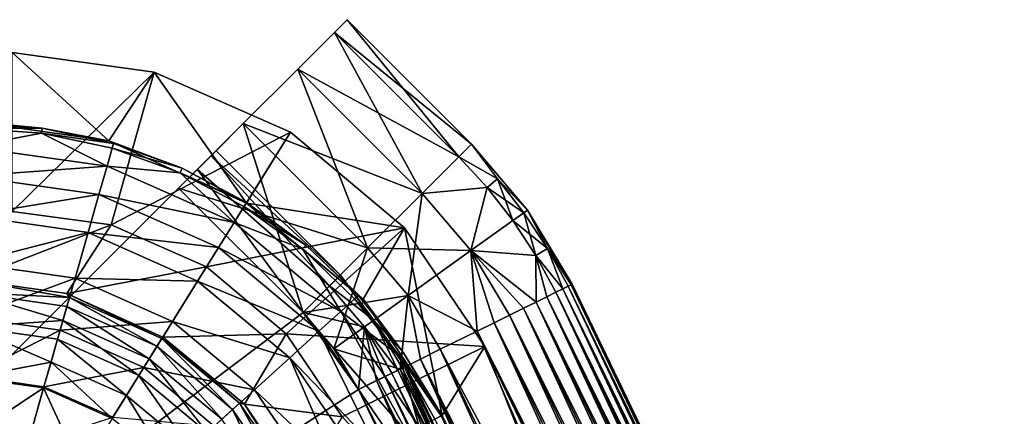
# Model space of a CAD drawing. Header units: metres. Extents: x -1 to 1402, y -1402 to 1.
# Tile 444 of 444: x 1291.53 to 1310.12, y -6.87 to 0.62. Entities that reach past the tile are written whole.
import ezdxf

# ---------------------------------------------------------------- set-up
doc = ezdxf.new("R2010")
doc.units = ezdxf.units.M

msp = doc.modelspace()

# ---------------------------------------------------------------- linework, layer by layer
at = {"layer": 'None'}
for points in [[(1299.82251, -1.969433, -617.222046), (1297.473511, 0.379543, -617.222046), (1297.71582, 0.621757, -615.5)], [(1297.71582, 0.621757, -84.5), (1297.473511, 0.379543, -82.777924), (1300.064697, -1.727219, -84.5)], [(1297.71582, 0.621757, -84.5), (1297.71582, 0.621757, -615.5), (1297.473511, 0.379543, -82.777924)], [(1297.71582, 0.621757, -615.5), (1297.473511, 0.379543, -617.222046), (1297.473511, 0.379543, -82.777924)], [(1300.064697, -1.727219, -615.5), (1299.82251, -1.969433, -617.222046), (1297.71582, 0.621757, -615.5)], [(1300.064697, -1.727219, -615.5), (1297.71582, 0.621757, -615.5), (1300.064697, -1.727219, -84.5)], [(1297.71582, 0.621757, -615.5), (1297.71582, 0.621757, -84.5), (1300.064697, -1.727219, -84.5)], [(1299.132813, -2.6592, -618.682007), (1296.783813, -0.310224, -618.682007), (1297.473511, 0.379543, -617.222046)], [(1297.473511, 0.379543, -82.777924), (1296.783813, -0.310224, -81.318016), (1299.82251, -1.969433, -82.777924)], [(1297.473511, 0.379543, -82.777924), (1297.473511, 0.379543, -617.222046), (1296.783813, -0.310224, -81.318016)], [(1297.473511, 0.379543, -617.222046), (1296.783813, -0.310224, -618.682007), (1296.783813, -0.310224, -81.318016)], [(1299.82251, -1.969433, -617.222046), (1299.132813, -2.6592, -618.682007), (1297.473511, 0.379543, -617.222046)], [(1297.473511, 0.379543, -82.777924), (1299.82251, -1.969433, -82.777924), (1300.064697, -1.727219, -84.5)], [(1298.100464, -3.691508, -619.657471), (1295.751465, -1.342532, -619.657471), (1296.783813, -0.310224, -618.682007)], [(1296.783813, -0.310224, -81.318016), (1295.751465, -1.342532, -80.342545), (1299.132813, -2.6592, -81.318016)], [(1296.783813, -0.310224, -81.318016), (1296.783813, -0.310224, -618.682007), (1295.751465, -1.342532, -80.342545)], [(1296.783813, -0.310224, -618.682007), (1295.751465, -1.342532, -619.657471), (1295.751465, -1.342532, -80.342545)], [(1299.132813, -2.6592, -618.682007), (1298.100464, -3.691508, -619.657471), (1296.783813, -0.310224, -618.682007)], [(1296.783813, -0.310224, -81.318016), (1299.132813, -2.6592, -81.318016), (1299.82251, -1.969433, -82.777924)], [(1296.882813, -4.9092, -620), (1294.533813, -2.560224, -620), (1295.751465, -1.342532, -619.657471)], [(1295.751465, -1.342532, -80.342545), (1294.533813, -2.560224, -80), (1298.100464, -3.691508, -80.342545)], [(1294.533813, -2.560224, -80), (1295.751465, -1.342532, -80.342545), (1295.146118, -1.947851, -84)], [(1295.751465, -1.342532, -619.657471), (1294.533813, -2.560224, -620), (1295.146118, -1.947851, -616)], [(1295.751465, -1.342532, -80.342545), (1295.240845, -1.853117, -84.5), (1295.146118, -1.947851, -84)], [(1295.240845, -1.853117, -615.5), (1295.751465, -1.342532, -619.657471), (1295.146118, -1.947851, -616)], [(1295.751465, -1.342532, -80.342545), (1295.751465, -1.342532, -619.657471), (1295.240845, -1.853117, -84.5)], [(1295.751465, -1.342532, -619.657471), (1295.240845, -1.853117, -615.5), (1295.240845, -1.853117, -84.5)], [(1298.100464, -3.691508, -619.657471), (1296.882813, -4.9092, -620), (1295.751465, -1.342532, -619.657471)], [(1295.751465, -1.342532, -80.342545), (1298.100464, -3.691508, -80.342545), (1299.132813, -2.6592, -81.318016)], [(1295.146118, -1.947851, -616), (1297.589844, -4.202093, -615.5), (1295.240845, -1.853117, -615.5)], [(1295.146118, -1.947851, -84), (1295.240845, -1.853117, -84.5), (1297.589844, -4.202093, -84.5)], [(1295.240845, -1.853117, -84.5), (1295.240845, -1.853117, -615.5), (1297.589844, -4.202093, -84.5)], [(1295.240845, -1.853117, -615.5), (1297.589844, -4.202093, -615.5), (1297.589844, -4.202093, -84.5)], [(1300.064697, -1.727219, -84.5), (1299.82251, -1.969433, -82.777924), (1300.553101, -2.385117, -83.623909)], [(1299.82251, -1.969433, -617.222046), (1300.064697, -1.727219, -615.5), (1300.553101, -2.385117, -616.376099)], [(1301.122681, -2.974278, -84.5), (1301.122681, -2.974278, -615.5), (1300.064697, -1.727219, -84.5)], [(1301.122681, -2.974278, -615.5), (1300.064697, -1.727219, -615.5), (1300.064697, -1.727219, -84.5)], [(1301.122681, -2.974278, -84.5), (1300.064697, -1.727219, -84.5), (1300.553101, -2.385117, -83.623909)], [(1300.553101, -2.385117, -616.376099), (1300.064697, -1.727219, -615.5), (1301.122681, -2.974278, -615.5)], [(1294.533813, -2.560224, -80), (1295.146118, -1.947851, -84), (1294.887329, -2.20667, -83.633972)], [(1295.146118, -1.947851, -616), (1294.533813, -2.560224, -620), (1294.887329, -2.20667, -616.366028)], [(1294.887329, -2.20667, -616.366028), (1297.382813, -4.4092, -616.207092), (1295.146118, -1.947851, -616)], [(1294.887329, -2.20667, -83.633972), (1295.146118, -1.947851, -84), (1297.382813, -4.4092, -83.792892)], [(1297.382813, -4.4092, -616.207092), (1297.589844, -4.202093, -615.5), (1295.146118, -1.947851, -616)], [(1295.146118, -1.947851, -84), (1297.589844, -4.202093, -84.5), (1297.382813, -4.4092, -83.792892)], [(1300.358032, -2.550612, -82.777924), (1299.82251, -1.969433, -82.777924), (1299.132813, -2.6592, -81.318016)], [(1300.358032, -2.550612, -617.222046), (1299.132813, -2.6592, -618.682007), (1299.82251, -1.969433, -617.222046)], [(1300.553101, -2.385117, -83.623909), (1299.82251, -1.969433, -82.777924), (1300.358032, -2.550612, -82.777924)], [(1300.358032, -2.550612, -617.222046), (1299.82251, -1.969433, -617.222046), (1300.553101, -2.385117, -616.376099)], [(1294.533813, -2.560224, -616.5), (1296.882813, -4.9092, -616.5), (1294.887329, -2.20667, -616.366028)], [(1294.533813, -2.560224, -83.5), (1294.887329, -2.20667, -83.633972), (1296.882813, -4.9092, -83.5)], [(1294.533813, -2.560224, -83.5), (1294.533813, -2.560224, -80), (1294.887329, -2.20667, -83.633972)], [(1294.533813, -2.560224, -620), (1294.533813, -2.560224, -616.5), (1294.887329, -2.20667, -616.366028)], [(1296.882813, -4.9092, -616.5), (1297.382813, -4.4092, -616.207092), (1294.887329, -2.20667, -616.366028)], [(1294.887329, -2.20667, -83.633972), (1297.382813, -4.4092, -83.792892), (1296.882813, -4.9092, -83.5)], [(1301.052246, -3.024787, -83.623909), (1300.553101, -2.385117, -83.623909), (1300.358032, -2.550612, -82.777924)], [(1300.844238, -3.173774, -617.222046), (1300.358032, -2.550612, -617.222046), (1300.553101, -2.385117, -616.376099)], [(1301.122681, -2.974278, -84.5), (1300.553101, -2.385117, -83.623909), (1301.052246, -3.024787, -83.623909)], [(1301.052246, -3.024787, -616.376099), (1300.844238, -3.173774, -617.222046), (1300.553101, -2.385117, -616.376099)], [(1301.122681, -2.974278, -615.5), (1301.052246, -3.024787, -616.376099), (1300.553101, -2.385117, -616.376099)], [(1277.780396, -19.313625, -83.5), (1294.533813, -2.560224, -83.5), (1296.882813, -4.9092, -83.5)], [(1296.882813, -4.9092, -80), (1294.533813, -2.560224, -80), (1277.780396, -19.313625, -80)], [(1294.533813, -2.560224, -620), (1296.882813, -4.9092, -620), (1277.780396, -19.313625, -620)], [(1296.882813, -4.9092, -616.5), (1294.533813, -2.560224, -616.5), (1277.780396, -19.313625, -616.5)], [(1277.780396, -19.313625, -83.5), (1277.780396, -19.313625, -80), (1294.533813, -2.560224, -83.5)], [(1277.780396, -19.313625, -80), (1294.533813, -2.560224, -80), (1294.533813, -2.560224, -83.5)], [(1277.780396, -19.313625, -620), (1277.780396, -19.313625, -616.5), (1294.533813, -2.560224, -620)], [(1277.780396, -19.313625, -616.5), (1294.533813, -2.560224, -616.5), (1294.533813, -2.560224, -620)], [(1294.533813, -2.560224, -80), (1296.882813, -4.9092, -80), (1298.100464, -3.691508, -80.342545)], [(1300.358032, -2.550612, -82.777924), (1299.132813, -2.6592, -81.318016), (1300.05127, -3.741894, -81.318016)], [(1300.05127, -3.741894, -618.682007), (1299.132813, -2.6592, -618.682007), (1300.358032, -2.550612, -617.222046)], [(1300.844238, -3.173774, -82.777924), (1300.358032, -2.550612, -82.777924), (1300.05127, -3.741894, -81.318016)], [(1300.844238, -3.173774, -617.222046), (1300.05127, -3.741894, -618.682007), (1300.358032, -2.550612, -617.222046)], [(1300.844238, -3.173774, -82.777924), (1301.052246, -3.024787, -83.623909), (1300.358032, -2.550612, -82.777924)], [(1299.132813, -2.6592, -81.318016), (1298.100464, -3.691508, -80.342545), (1300.05127, -3.741894, -81.318016)], [(1298.864502, -4.592144, -619.657471), (1298.100464, -3.691508, -619.657471), (1299.132813, -2.6592, -618.682007)], [(1300.05127, -3.741894, -618.682007), (1298.864502, -4.592144, -619.657471), (1299.132813, -2.6592, -618.682007)], [(1301.497314, -3.703132, -83.623909), (1301.122681, -2.974278, -84.5), (1301.052246, -3.024787, -83.623909)], [(1301.122681, -2.974278, -615.5), (1301.497314, -3.703132, -616.376099), (1301.052246, -3.024787, -616.376099)], [(1301.963257, -4.377094, -84.5), (1301.963257, -4.377094, -615.5), (1301.122681, -2.974278, -84.5)], [(1301.963257, -4.377094, -615.5), (1301.122681, -2.974278, -615.5), (1301.122681, -2.974278, -84.5)], [(1301.963257, -4.377094, -84.5), (1301.122681, -2.974278, -84.5), (1301.497314, -3.703132, -83.623909)], [(1301.963257, -4.377094, -615.5), (1301.94397, -4.386605, -615.939453), (1301.122681, -2.974278, -615.5)], [(1301.94397, -4.386605, -615.939453), (1301.497314, -3.703132, -616.376099), (1301.122681, -2.974278, -615.5)], [(1301.497314, -3.703132, -83.623909), (1301.052246, -3.024787, -83.623909), (1300.844238, -3.173774, -82.777924)], [(1301.052246, -3.024787, -616.376099), (1301.277954, -3.834615, -617.222046), (1300.844238, -3.173774, -617.222046)], [(1301.497314, -3.703132, -616.376099), (1301.277954, -3.834615, -617.222046), (1301.052246, -3.024787, -616.376099)], [(1301.277954, -3.834615, -82.777924), (1300.844238, -3.173774, -82.777924), (1300.05127, -3.741894, -81.318016)], [(1301.277954, -3.834615, -617.222046), (1300.05127, -3.741894, -618.682007), (1300.844238, -3.173774, -617.222046)], [(1301.277954, -3.834615, -82.777924), (1301.497314, -3.703132, -83.623909), (1300.844238, -3.173774, -82.777924)], [(1298.100464, -3.691508, -80.342545), (1296.882813, -4.9092, -80), (1298.864502, -4.592144, -80.342545)], [(1296.882813, -4.9092, -620), (1298.100464, -3.691508, -619.657471), (1297.4646, -5.595082, -620)], [(1298.100464, -3.691508, -619.657471), (1298.864502, -4.592144, -619.657471), (1297.4646, -5.595082, -620)], [(1300.05127, -3.741894, -81.318016), (1298.100464, -3.691508, -80.342545), (1298.864502, -4.592144, -80.342545)], [(1301.789673, -4.462651, -83.194557), (1301.497314, -3.703132, -83.623909), (1301.277954, -3.834615, -82.777924)], [(1301.497314, -3.703132, -616.376099), (1301.789673, -4.462651, -616.80542), (1301.277954, -3.834615, -617.222046)], [(1301.94397, -4.386605, -84.060532), (1301.963257, -4.377094, -84.5), (1301.497314, -3.703132, -83.623909)], [(1301.789673, -4.462651, -83.194557), (1301.885986, -4.415164, -83.623894), (1301.497314, -3.703132, -83.623909)], [(1301.885986, -4.415164, -83.623894), (1301.94397, -4.386605, -84.060532), (1301.497314, -3.703132, -83.623909)], [(1301.94397, -4.386605, -615.939453), (1301.885986, -4.415164, -616.376099), (1301.497314, -3.703132, -616.376099)], [(1301.885986, -4.415164, -616.376099), (1301.789673, -4.462651, -616.80542), (1301.497314, -3.703132, -616.376099)], [(1298.864502, -4.592144, -80.342545), (1300.169678, -5.26114, -80.758636), (1300.05127, -3.741894, -81.318016)], [(1300.169678, -5.26114, -619.241394), (1298.864502, -4.592144, -619.657471), (1300.05127, -3.741894, -618.682007)], [(1300.169678, -5.26114, -80.758636), (1300.487793, -5.104379, -81.021645), (1300.05127, -3.741894, -81.318016)], [(1300.05127, -3.741894, -81.318016), (1300.487793, -5.104379, -81.021645), (1300.781006, -4.959816, -81.318016)], [(1300.781006, -4.959816, -81.318016), (1301.046875, -4.828784, -81.644997), (1300.05127, -3.741894, -81.318016)], [(1301.046875, -4.828784, -81.644997), (1301.282837, -4.712501, -81.999565), (1300.05127, -3.741894, -81.318016)], [(1300.05127, -3.741894, -81.318016), (1301.282837, -4.712501, -81.999565), (1301.277954, -3.834615, -82.777924)], [(1301.282837, -4.712501, -618.000427), (1300.05127, -3.741894, -618.682007), (1301.277954, -3.834615, -617.222046)], [(1301.282837, -4.712501, -618.000427), (1301.046875, -4.828784, -618.35498), (1300.05127, -3.741894, -618.682007)], [(1301.046875, -4.828784, -618.35498), (1300.781006, -4.959816, -618.682007), (1300.05127, -3.741894, -618.682007)], [(1300.05127, -3.741894, -618.682007), (1300.781006, -4.959816, -618.682007), (1300.487793, -5.104379, -618.978333)], [(1300.487793, -5.104379, -618.978333), (1300.169678, -5.26114, -619.241394), (1300.05127, -3.741894, -618.682007)], [(1301.282837, -4.712501, -81.999565), (1301.48645, -4.612091, -82.378395), (1301.277954, -3.834615, -82.777924)], [(1301.277954, -3.834615, -82.777924), (1301.48645, -4.612091, -82.378395), (1301.656006, -4.528521, -82.778023)], [(1301.656006, -4.528521, -82.778023), (1301.789673, -4.462651, -83.194557), (1301.277954, -3.834615, -82.777924)], [(1301.789673, -4.462651, -616.80542), (1301.656006, -4.528521, -617.221985), (1301.277954, -3.834615, -617.222046)], [(1301.277954, -3.834615, -617.222046), (1301.656006, -4.528521, -617.221985), (1301.48645, -4.612091, -617.621582)], [(1301.48645, -4.612091, -617.621582), (1301.282837, -4.712501, -618.000427), (1301.277954, -3.834615, -617.222046)], [(1297.382813, -4.4092, -83.792892), (1297.589844, -4.202093, -84.5), (1298.215698, -5.057014, -84.117317)], [(1298.215698, -5.057014, -615.88269), (1297.589844, -4.202093, -615.5), (1297.382813, -4.4092, -616.207092)], [(1297.589844, -4.202093, -84.5), (1297.589844, -4.202093, -615.5), (1298.823853, -5.924512, -84.5)], [(1297.589844, -4.202093, -615.5), (1298.823853, -5.924512, -615.5), (1298.823853, -5.924512, -84.5)], [(1297.589844, -4.202093, -84.5), (1298.823853, -5.924512, -84.5), (1298.215698, -5.057014, -84.117317)], [(1298.823853, -5.924512, -615.5), (1297.589844, -4.202093, -615.5), (1298.215698, -5.057014, -615.88269)], [(1298.039429, -5.183262, -83.792892), (1296.882813, -4.9092, -83.5), (1297.382813, -4.4092, -83.792892)], [(1297.382813, -4.4092, -616.207092), (1296.882813, -4.9092, -616.5), (1298.039429, -5.183262, -616.207092)], [(1298.215698, -5.057014, -84.117317), (1298.039429, -5.183262, -83.792892), (1297.382813, -4.4092, -83.792892)], [(1298.215698, -5.057014, -615.88269), (1297.382813, -4.4092, -616.207092), (1298.039429, -5.183262, -616.207092)], [(1310.018188, -21.327965, -83.623909), (1301.885986, -4.415164, -83.623894), (1301.789673, -4.462651, -83.194557)], [(1301.789673, -4.462651, -616.80542), (1301.885986, -4.415164, -616.376099), (1309.921143, -21.37348, -616.805359)], [(1301.94397, -4.386605, -84.060532), (1301.885986, -4.415164, -83.623894), (1310.077026, -21.3004, -84.060677)], [(1301.885986, -4.415164, -616.376099), (1301.94397, -4.386605, -615.939453), (1310.018188, -21.327965, -616.376099)], [(1310.077026, -21.3004, -84.060677), (1301.885986, -4.415164, -83.623894), (1310.018188, -21.327965, -83.623909)], [(1301.885986, -4.415164, -616.376099), (1310.018188, -21.327965, -616.376099), (1309.921143, -21.37348, -616.805359)], [(1301.963257, -4.377094, -84.5), (1301.94397, -4.386605, -84.060532), (1310.121826, -21.342564, -84.5)], [(1301.94397, -4.386605, -615.939453), (1301.963257, -4.377094, -615.5), (1310.077026, -21.3004, -615.939331)], [(1301.94397, -4.386605, -84.060532), (1310.077026, -21.3004, -84.060677), (1310.121826, -21.342564, -84.5)], [(1301.94397, -4.386605, -615.939453), (1310.077026, -21.3004, -615.939331), (1310.018188, -21.327965, -616.376099)], [(1310.121826, -21.342564, -615.5), (1301.963257, -4.377094, -615.5), (1310.121826, -21.342564, -84.5)], [(1310.121826, -21.342564, -84.5), (1301.963257, -4.377094, -615.5), (1301.963257, -4.377094, -84.5)], [(1301.963257, -4.377094, -615.5), (1310.121826, -21.342564, -615.5), (1310.077026, -21.3004, -615.939331)], [(1298.864502, -4.592144, -80.342545), (1296.882813, -4.9092, -80), (1297.4646, -5.595082, -80)], [(1298.712769, -5.979287, -80.086105), (1298.864502, -4.592144, -80.342545), (1297.4646, -5.595082, -80)], [(1297.4646, -5.595082, -620), (1298.864502, -4.592144, -619.657471), (1298.712769, -5.979287, -619.913879)], [(1298.712769, -5.979287, -80.086105), (1299.0979, -5.789469, -80.193512), (1298.864502, -4.592144, -80.342545)], [(1298.864502, -4.592144, -619.657471), (1299.0979, -5.789469, -619.806458), (1298.712769, -5.979287, -619.913879)], [(1299.0979, -5.789469, -80.193512), (1299.471436, -5.605312, -80.342499), (1298.864502, -4.592144, -80.342545)], [(1298.864502, -4.592144, -80.342545), (1299.471436, -5.605312, -80.342499), (1300.169678, -5.26114, -80.758636)], [(1300.169678, -5.26114, -619.241394), (1299.471436, -5.605312, -619.657471), (1298.864502, -4.592144, -619.657471)], [(1299.471436, -5.605312, -619.657471), (1299.0979, -5.789469, -619.806458), (1298.864502, -4.592144, -619.657471)], [(1309.615479, -21.516865, -82.378365), (1301.48645, -4.612091, -82.378395), (1301.282837, -4.712501, -81.999565)], [(1301.282837, -4.712501, -618.000427), (1301.48645, -4.612091, -617.621582), (1309.40979, -21.61335, -618.000366)], [(1309.786621, -21.436602, -82.777924), (1301.656006, -4.528521, -82.778023), (1301.48645, -4.612091, -82.378395)], [(1309.615479, -21.516865, -617.621643), (1301.48645, -4.612091, -617.621582), (1301.656006, -4.528521, -617.221985)], [(1309.786621, -21.436602, -82.777924), (1301.48645, -4.612091, -82.378395), (1309.615479, -21.516865, -82.378365)], [(1301.48645, -4.612091, -617.621582), (1309.615479, -21.516865, -617.621643), (1309.40979, -21.61335, -618.000366)], [(1309.921143, -21.37348, -83.194672), (1301.789673, -4.462651, -83.194557), (1301.656006, -4.528521, -82.778023)], [(1309.786621, -21.436602, -617.222046), (1301.656006, -4.528521, -617.221985), (1301.789673, -4.462651, -616.80542)], [(1309.921143, -21.37348, -83.194672), (1301.656006, -4.528521, -82.778023), (1309.786621, -21.436602, -82.777924)], [(1309.786621, -21.436602, -617.222046), (1309.615479, -21.516865, -617.621643), (1301.656006, -4.528521, -617.221985)], [(1310.018188, -21.327965, -83.623909), (1301.789673, -4.462651, -83.194557), (1309.921143, -21.37348, -83.194672)], [(1309.921143, -21.37348, -616.805359), (1309.786621, -21.436602, -617.222046), (1301.789673, -4.462651, -616.80542)], [(1309.171753, -21.725023, -81.645058), (1301.046875, -4.828784, -81.644997), (1300.781006, -4.959816, -81.318016)], [(1300.781006, -4.959816, -618.682007), (1301.046875, -4.828784, -618.35498), (1308.903442, -21.850851, -618.682007)], [(1309.40979, -21.61335, -81.999626), (1301.282837, -4.712501, -81.999565), (1301.046875, -4.828784, -81.644997)], [(1301.046875, -4.828784, -618.35498), (1301.282837, -4.712501, -618.000427), (1309.171753, -21.725023, -618.354919)], [(1309.40979, -21.61335, -81.999626), (1301.046875, -4.828784, -81.644997), (1309.171753, -21.725023, -81.645058)], [(1301.046875, -4.828784, -618.35498), (1309.171753, -21.725023, -618.354919), (1308.903442, -21.850851, -618.682007)], [(1309.615479, -21.516865, -82.378365), (1301.282837, -4.712501, -81.999565), (1309.40979, -21.61335, -81.999626)], [(1301.282837, -4.712501, -618.000427), (1309.40979, -21.61335, -618.000366), (1309.171753, -21.725023, -618.354919)], [(1277.780396, -19.313625, -83.5), (1296.882813, -4.9092, -83.5), (1297.92688, -6.366631, -83.5)], [(1296.882813, -4.9092, -80), (1277.780396, -19.313625, -80), (1297.92688, -6.366631, -80)], [(1296.882813, -4.9092, -620), (1297.92688, -6.366631, -620), (1277.780396, -19.313625, -620)], [(1297.92688, -6.366631, -616.5), (1296.882813, -4.9092, -616.5), (1277.780396, -19.313625, -616.5)], [(1297.92688, -6.366631, -83.5), (1296.882813, -4.9092, -83.5), (1298.039429, -5.183262, -83.792892)], [(1298.039429, -5.183262, -616.207092), (1296.882813, -4.9092, -616.5), (1297.92688, -6.366631, -616.5)], [(1297.4646, -5.595082, -80), (1296.882813, -4.9092, -80), (1297.92688, -6.366631, -80)], [(1296.882813, -4.9092, -620), (1297.4646, -5.595082, -620), (1297.92688, -6.366631, -620)], [(1308.903442, -21.850851, -81.318016), (1300.781006, -4.959816, -81.318016), (1300.487793, -5.104379, -81.021645)], [(1300.487793, -5.104379, -618.978333), (1300.781006, -4.959816, -618.682007), (1308.607422, -21.989733, -618.978271)], [(1309.171753, -21.725023, -81.645058), (1300.781006, -4.959816, -81.318016), (1308.903442, -21.850851, -81.318016)], [(1300.781006, -4.959816, -618.682007), (1308.903442, -21.850851, -618.682007), (1308.607422, -21.989733, -618.978271)], [(1298.270142, -6.197439, -83.576118), (1297.92688, -6.366631, -83.5), (1298.039429, -5.183262, -83.792892)], [(1297.92688, -6.366631, -616.5), (1298.270142, -6.197439, -616.423889), (1298.039429, -5.183262, -616.207092)], [(1298.672729, -5.999022, -83.944427), (1298.039429, -5.183262, -83.792892), (1298.215698, -5.057014, -84.117317)], [(1298.672729, -5.999022, -616.055542), (1298.215698, -5.057014, -615.88269), (1298.039429, -5.183262, -616.207092)], [(1298.672729, -5.999022, -83.944427), (1298.561157, -6.054006, -83.792892), (1298.039429, -5.183262, -83.792892)], [(1298.561157, -6.054006, -83.792892), (1298.425293, -6.121003, -83.668533), (1298.039429, -5.183262, -83.792892)], [(1298.039429, -5.183262, -83.792892), (1298.425293, -6.121003, -83.668533), (1298.270142, -6.197439, -83.576118)], [(1298.270142, -6.197439, -616.423889), (1298.425293, -6.121003, -616.331482), (1298.039429, -5.183262, -616.207092)], [(1298.039429, -5.183262, -616.207092), (1298.425293, -6.121003, -616.331482), (1298.561157, -6.054006, -616.207092)], [(1298.561157, -6.054006, -616.207092), (1298.672729, -5.999022, -616.055542), (1298.039429, -5.183262, -616.207092)], [(1298.823853, -5.924512, -84.5), (1298.806641, -5.933007, -84.304909), (1298.215698, -5.057014, -84.117317)], [(1298.215698, -5.057014, -84.117317), (1298.806641, -5.933007, -84.304909), (1298.755615, -5.958166, -84.117317)], [(1298.755615, -5.958166, -84.117317), (1298.672729, -5.999022, -83.944427), (1298.215698, -5.057014, -84.117317)], [(1298.806641, -5.933007, -615.695068), (1298.823853, -5.924512, -615.5), (1298.215698, -5.057014, -615.88269)], [(1298.672729, -5.999022, -616.055542), (1298.755615, -5.958166, -615.88269), (1298.215698, -5.057014, -615.88269)], [(1298.755615, -5.958166, -615.88269), (1298.806641, -5.933007, -615.695068), (1298.215698, -5.057014, -615.88269)], [(1308.607422, -21.989733, -81.021721), (1300.487793, -5.104379, -81.021645), (1300.169678, -5.26114, -80.758636)], [(1300.169678, -5.26114, -619.241394), (1300.487793, -5.104379, -618.978333), (1308.286377, -22.140305, -619.241272)], [(1308.903442, -21.850851, -81.318016), (1300.487793, -5.104379, -81.021645), (1308.607422, -21.989733, -81.021721)], [(1300.487793, -5.104379, -618.978333), (1308.607422, -21.989733, -618.978271), (1308.286377, -22.140305, -619.241272)], [(1308.286377, -22.140305, -80.758751), (1300.169678, -5.26114, -80.758636), (1299.471436, -5.605312, -80.342499)], [(1307.581787, -22.470821, -619.657471), (1299.471436, -5.605312, -619.657471), (1300.169678, -5.26114, -619.241394)], [(1308.607422, -21.989733, -81.021721), (1300.169678, -5.26114, -80.758636), (1308.286377, -22.140305, -80.758751)], [(1307.581787, -22.470821, -619.657471), (1300.169678, -5.26114, -619.241394), (1308.286377, -22.140305, -619.241272)], [(1297.92688, -6.366631, -80), (1298.712769, -5.979287, -80.086105), (1297.4646, -5.595082, -80)], [(1297.92688, -6.366631, -620), (1297.4646, -5.595082, -620), (1298.712769, -5.979287, -619.913879)], [(1307.581787, -22.470821, -80.342545), (1299.471436, -5.605312, -80.342499), (1299.0979, -5.789469, -80.193512)], [(1307.204468, -22.647799, -619.806091), (1299.0979, -5.789469, -619.806458), (1299.471436, -5.605312, -619.657471)], [(1308.286377, -22.140305, -80.758751), (1299.471436, -5.605312, -80.342499), (1307.581787, -22.470821, -80.342545)], [(1307.204468, -22.647799, -619.806091), (1299.471436, -5.605312, -619.657471), (1307.581787, -22.470821, -619.657471)], [(1307.204468, -22.647799, -80.193909), (1299.0979, -5.789469, -80.193512), (1298.712769, -5.979287, -80.086105)], [(1298.712769, -5.979287, -619.913879), (1299.0979, -5.789469, -619.806458), (1306.815796, -22.83008, -619.913269)], [(1298.755615, -5.958166, -84.117317), (1298.806641, -5.933007, -84.304909), (1306.859131, -22.809786, -84.117317)], [(1306.910522, -22.785645, -615.694702), (1298.806641, -5.933007, -615.695068), (1298.755615, -5.958166, -615.88269)], [(1298.806641, -5.933007, -84.304909), (1298.823853, -5.924512, -84.5), (1306.910522, -22.785645, -84.305313)], [(1306.953003, -22.828703, -615.5), (1298.823853, -5.924512, -615.5), (1298.806641, -5.933007, -615.695068)], [(1306.859131, -22.809786, -84.117317), (1298.806641, -5.933007, -84.304909), (1306.910522, -22.785645, -84.305313)], [(1306.953003, -22.828703, -615.5), (1298.806641, -5.933007, -615.695068), (1306.910522, -22.785645, -615.694702)], [(1306.910522, -22.785645, -84.305313), (1298.823853, -5.924512, -84.5), (1306.953003, -22.828703, -84.5)], [(1306.953003, -22.828703, -84.5), (1298.823853, -5.924512, -615.5), (1306.953003, -22.828703, -615.5)], [(1306.953003, -22.828703, -84.5), (1298.823853, -5.924512, -84.5), (1298.823853, -5.924512, -615.5)], [(1307.581787, -22.470821, -80.342545), (1299.0979, -5.789469, -80.193512), (1307.204468, -22.647799, -80.193909)], [(1306.815796, -22.83008, -619.913269), (1299.0979, -5.789469, -619.806458), (1307.204468, -22.647799, -619.806091)], [(1298.712769, -5.979287, -80.086105), (1297.92688, -6.366631, -80), (1302.232422, -15.215048, -80)], [(1302.232422, -15.215048, -620), (1297.92688, -6.366631, -620), (1298.712769, -5.979287, -619.913879)], [(1306.369141, -23.039614, -83.576118), (1298.270142, -6.197439, -83.576118), (1298.425293, -6.121003, -83.668533)], [(1298.425293, -6.121003, -616.331482), (1298.270142, -6.197439, -616.423889), (1306.525635, -22.966166, -616.33136)], [(1306.525635, -22.966166, -83.66861), (1298.425293, -6.121003, -83.668533), (1298.561157, -6.054006, -83.792892)], [(1306.662842, -22.901842, -616.207092), (1298.561157, -6.054006, -616.207092), (1298.425293, -6.121003, -616.331482)], [(1306.369141, -23.039614, -83.576118), (1298.425293, -6.121003, -83.668533), (1306.525635, -22.966166, -83.66861)], [(1306.525635, -22.966166, -616.33136), (1306.662842, -22.901842, -616.207092), (1298.425293, -6.121003, -616.331482)], [(1306.662842, -22.901842, -83.792892), (1298.561157, -6.054006, -83.792892), (1298.672729, -5.999022, -83.944427)], [(1306.775391, -22.849064, -616.055664), (1298.672729, -5.999022, -616.055542), (1298.561157, -6.054006, -616.207092)], [(1306.525635, -22.966166, -83.66861), (1298.561157, -6.054006, -83.792892), (1306.662842, -22.901842, -83.792892)], [(1306.662842, -22.901842, -616.207092), (1306.775391, -22.849064, -616.055664), (1298.561157, -6.054006, -616.207092)], [(1298.672729, -5.999022, -83.944427), (1298.755615, -5.958166, -84.117317), (1306.775391, -22.849064, -83.944359)], [(1298.755615, -5.958166, -615.88269), (1298.672729, -5.999022, -616.055542), (1306.859131, -22.809786, -615.88269)], [(1306.662842, -22.901842, -83.792892), (1298.672729, -5.999022, -83.944427), (1306.775391, -22.849064, -83.944359)], [(1306.859131, -22.809786, -615.88269), (1298.672729, -5.999022, -616.055542), (1306.775391, -22.849064, -616.055664)], [(1307.204468, -22.647799, -80.193909), (1298.712769, -5.979287, -80.086105), (1306.815796, -22.83008, -80.086723)], [(1306.815796, -22.83008, -80.086723), (1298.712769, -5.979287, -80.086105), (1302.232422, -15.215048, -80)], [(1306.815796, -22.83008, -619.913269), (1302.232422, -15.215048, -620), (1298.712769, -5.979287, -619.913879)], [(1306.775391, -22.849064, -83.944359), (1298.755615, -5.958166, -84.117317), (1306.859131, -22.809786, -84.117317)], [(1306.910522, -22.785645, -615.694702), (1298.755615, -5.958166, -615.88269), (1306.859131, -22.809786, -615.88269)], [(1297.92688, -6.366631, -83.5), (1298.270142, -6.197439, -83.576118), (1306.369141, -23.039614, -83.576118)], [(1297.92688, -6.366631, -616.5), (1302.232422, -15.215048, -616.5), (1298.270142, -6.197439, -616.423889)], [(1298.270142, -6.197439, -616.423889), (1306.369141, -23.039614, -616.423889), (1306.525635, -22.966166, -616.33136)], [(1302.232422, -15.215048, -616.5), (1306.369141, -23.039614, -616.423889), (1298.270142, -6.197439, -616.423889)], [(1309.486938, -30.668419, -83.5), (1277.780396, -19.313625, -83.5), (1297.92688, -6.366631, -83.5)], [(1277.780396, -19.313625, -80), (1302.232422, -15.215048, -80), (1297.92688, -6.366631, -80)], [(1277.780396, -19.313625, -620), (1297.92688, -6.366631, -620), (1302.232422, -15.215048, -620)], [(1277.780396, -19.313625, -616.5), (1302.232422, -15.215048, -616.5), (1297.92688, -6.366631, -616.5)], [(1309.486938, -30.668419, -83.5), (1297.92688, -6.366631, -83.5), (1306.369141, -23.039614, -83.576118)]]:
    msp.add_3dface(points, dxfattribs=at)
at = {"layer": 'None0'}
for points in [[(1290.58252, -1.294015, -5.865956), (1293.21228, -1.664633, -5.852549), (1291.388062, 0, -80)], [(1293.21228, -1.664633, -5.852549), (1294.068604, -0.367841, -80), (1291.388062, 0, -80)], [(1291.388062, -2.999513, -80.052353), (1291.388062, 0, -80), (1294.068604, -0.367841, -80)], [(1293.260498, -3.256342, -80.059189), (1291.388062, -2.999513, -80.052353), (1294.068604, -0.367841, -80)], [(1293.21228, -1.664633, -5.852549), (1295.812866, -2.844665, -5.847825), (1294.068604, -0.367841, -80)], [(1293.260498, -3.256342, -80.059189), (1294.068604, -0.367841, -80), (1296.643921, -1.501548, -80)], [(1295.812866, -2.844665, -5.847825), (1296.643921, -1.501548, -80), (1294.068604, -0.367841, -80)], [(1293.21228, -1.664633, -5.852549), (1290.58252, -1.294015, -5.865956), (1291.955444, -1.42888, -5.282678)], [(1290.58252, -1.294015, -5.865956), (1290.58313, -1.331961, -5.287838), (1291.955444, -1.42888, -5.282678)], [(1291.955444, -1.42888, -5.282678), (1290.58313, -1.331961, -5.287838), (1290.58313, -1.426031, -4.71613)], [(1291.942383, -1.522773, -4.711677), (1291.955444, -1.42888, -5.282678), (1290.58313, -1.426031, -4.71613)], [(1290.58313, -1.426031, -4.71613), (1290.58313, -1.777693, -3.61342), (1291.942383, -1.522773, -4.711677)], [(1293.304199, -1.71473, -5.277255), (1291.955444, -1.42888, -5.282678), (1291.942383, -1.522773, -4.711677)], [(1293.21228, -1.664633, -5.852549), (1291.955444, -1.42888, -5.282678), (1293.304199, -1.71473, -5.277255)], [(1290.58313, -1.777693, -3.61342), (1293.181152, -2.145649, -3.603996), (1291.942383, -1.522773, -4.711677)], [(1293.278076, -1.80632, -4.706699), (1293.304199, -1.71473, -5.277255), (1291.942383, -1.522773, -4.711677)], [(1291.942383, -1.522773, -4.711677), (1293.181152, -2.145649, -3.603996), (1293.278076, -1.80632, -4.706699)], [(1295.812866, -2.844665, -5.847825), (1293.21228, -1.664633, -5.852549), (1294.599365, -2.184835, -5.273966)], [(1294.599365, -2.184835, -5.273966), (1293.21228, -1.664633, -5.852549), (1293.304199, -1.71473, -5.277255)], [(1295.059448, -4.048196, -80.061653), (1293.260498, -3.256342, -80.059189), (1296.643921, -1.501548, -80)], [(1295.059448, -4.048196, -80.061653), (1296.643921, -1.501548, -80), (1298.798828, -3.311, -80)], [(1296.643921, -1.501548, -80), (1295.812866, -2.844665, -5.847825), (1298.798828, -3.311, -80)], [(1290.58313, -1.777693, -3.61342), (1290.58313, -2.33552, -2.599289), (1293.181152, -2.145649, -3.603996)], [(1293.181152, -2.145649, -3.603996), (1294.560669, -2.272154, -4.703683), (1293.278076, -1.80632, -4.706699)], [(1294.599365, -2.184835, -5.273966), (1293.304199, -1.71473, -5.277255), (1293.278076, -1.80632, -4.706699)], [(1294.560669, -2.272154, -4.703683), (1294.599365, -2.184835, -5.273966), (1293.278076, -1.80632, -4.706699)], [(1290.58313, -2.33552, -2.599289), (1293.027588, -2.683194, -2.591883), (1293.181152, -2.145649, -3.603996)], [(1293.181152, -2.145649, -3.603996), (1293.027588, -2.683194, -2.591883), (1295.579102, -3.210542, -3.600766)], [(1293.181152, -2.145649, -3.603996), (1295.579102, -3.210542, -3.600766), (1294.560669, -2.272154, -4.703683)], [(1295.816284, -2.829267, -5.272861), (1294.599365, -2.184835, -5.273966), (1294.560669, -2.272154, -4.703683)], [(1295.816284, -2.829267, -5.272861), (1295.812866, -2.844665, -5.847825), (1294.599365, -2.184835, -5.273966)], [(1293.027588, -2.683194, -2.591883), (1290.58313, -2.33552, -2.599289), (1290.58313, -3.078547, -1.711852)], [(1295.765869, -2.910449, -4.702671), (1295.816284, -2.829267, -5.272861), (1294.560669, -2.272154, -4.703683)], [(1295.579102, -3.210542, -3.600766), (1295.765869, -2.910449, -4.702671), (1294.560669, -2.272154, -4.703683)], [(1292.82373, -3.397202, -1.707133), (1293.027588, -2.683194, -2.591883), (1290.58313, -3.078547, -1.711852)], [(1295.283813, -3.685453, -2.589477), (1293.027588, -2.683194, -2.591883), (1292.82373, -3.397202, -1.707133)], [(1293.027588, -2.683194, -2.591883), (1295.283813, -3.685453, -2.589477), (1295.579102, -3.210542, -3.600766)], [(1295.765869, -2.910449, -4.702671), (1295.579102, -3.210542, -3.600766), (1296.871094, -3.709348, -4.70368)], [(1296.932373, -3.636026, -5.273962), (1295.816284, -2.829267, -5.272861), (1295.765869, -2.910449, -4.702671)], [(1296.871094, -3.709348, -4.70368), (1296.932373, -3.636026, -5.273962), (1295.765869, -2.910449, -4.702671)], [(1295.812866, -2.844665, -5.847825), (1295.816284, -2.829267, -5.272861), (1296.932373, -3.636026, -5.273962)], [(1295.812866, -2.844665, -5.847825), (1298.018921, -4.658001, -5.852578), (1298.798828, -3.311, -80)], [(1298.018921, -4.658001, -5.852578), (1295.812866, -2.844665, -5.847825), (1296.932373, -3.636026, -5.273962)], [(1291.388062, -2.999513, -80.052353), (1293.260498, -3.256342, -80.059189), (1290.58313, -4.293558, -5.918313)], [(1290.58313, -3.078547, -1.711852), (1290.58313, -3.978847, -0.984463), (1292.82373, -3.397202, -1.707133)], [(1293.260498, -3.256342, -80.059189), (1292.419922, -4.55238, -5.911553), (1290.58313, -4.293558, -5.918313)], [(1293.260498, -3.256342, -80.059189), (1295.059448, -4.048196, -80.061653), (1292.419922, -4.55238, -5.911553)], [(1296.564575, -5.312147, -80.059189), (1295.059448, -4.048196, -80.061653), (1298.798828, -3.311, -80)], [(1295.579102, -3.210542, -3.600766), (1295.283813, -3.685453, -2.589477), (1297.59436, -4.89083, -3.60399)], [(1296.871094, -3.709348, -4.70368), (1295.579102, -3.210542, -3.600766), (1297.59436, -4.89083, -3.60399)], [(1296.564575, -5.312147, -80.059189), (1298.798828, -3.311, -80), (1300.31311, -5.55321, -80)], [(1298.798828, -3.311, -80), (1298.018921, -4.658001, -5.852578), (1299.511353, -6.854743, -5.865956)], [(1299.511353, -6.854743, -5.865956), (1300.31311, -5.55321, -80), (1298.798828, -3.311, -80)], [(1290.58313, -3.978847, -0.984463), (1292.576782, -4.261871, -0.982192), (1292.82373, -3.397202, -1.707133)], [(1292.82373, -3.397202, -1.707133), (1292.576782, -4.261871, -0.982192), (1294.891602, -4.315983, -1.705507)], [(1294.891602, -4.315983, -1.705507), (1295.283813, -3.685453, -2.589477), (1292.82373, -3.397202, -1.707133)], [(1297.180054, -5.266157, -2.591879), (1295.283813, -3.685453, -2.589477), (1294.891602, -4.315983, -1.705507)], [(1295.283813, -3.685453, -2.589477), (1297.180054, -5.266157, -2.591879), (1297.59436, -4.89083, -3.60399)], [(1297.926514, -4.589952, -5.277246), (1296.932373, -3.636026, -5.273962), (1296.871094, -3.709348, -4.70368)], [(1297.855957, -4.653903, -4.706692), (1297.926514, -4.589952, -5.277246), (1296.871094, -3.709348, -4.70368)], [(1297.855957, -4.653903, -4.706692), (1296.871094, -3.709348, -4.70368), (1297.59436, -4.89083, -3.60399)], [(1298.018921, -4.658001, -5.852578), (1296.932373, -3.636026, -5.273962), (1297.926514, -4.589952, -5.277246)], [(1290.58313, -3.978847, -0.984463), (1290.58313, -5.002582, -0.444461), (1292.576782, -4.261871, -0.982192)], [(1295.059448, -4.048196, -80.061653), (1294.236206, -5.376638, -5.909133), (1292.419922, -4.55238, -5.911553)], [(1295.059448, -4.048196, -80.061653), (1296.564575, -5.312147, -80.059189), (1294.236206, -5.376638, -5.909133)], [(1290.58313, -5.002582, -0.444461), (1292.295776, -5.245498, -0.443247), (1292.576782, -4.261871, -0.982192)], [(1292.576782, -4.261871, -0.982192), (1292.295776, -5.245498, -0.443247), (1294.416748, -5.079371, -0.981242)], [(1292.576782, -4.261871, -0.982192), (1294.416748, -5.079371, -0.981242), (1294.891602, -4.315983, -1.705507)], [(1290.58313, -4.534073, -4.797638), (1290.58313, -4.293558, -5.918313), (1292.473022, -4.625282, -5.341588)], [(1292.473022, -4.625282, -5.341588), (1290.58313, -4.293558, -5.918313), (1292.419922, -4.55238, -5.911553)], [(1294.891602, -4.315983, -1.705507), (1294.416748, -5.079371, -0.981242), (1296.629761, -5.764692, -1.70713)], [(1296.629761, -5.764692, -1.70713), (1297.180054, -5.266157, -2.591879), (1294.891602, -4.315983, -1.705507)], [(1290.58313, -5.181283, -3.851596), (1290.58313, -4.534073, -4.797638), (1292.348389, -5.061515, -4.289472)], [(1290.58313, -4.534073, -4.797638), (1292.424805, -4.794093, -4.792995), (1292.348389, -5.061515, -4.289472)], [(1292.424805, -4.794093, -4.792995), (1290.58313, -4.534073, -4.797638), (1292.473022, -4.625282, -5.341588)], [(1292.473022, -4.625282, -5.341588), (1292.419922, -4.55238, -5.911553), (1294.217651, -5.399434, -5.339591)], [(1292.419922, -4.55238, -5.911553), (1294.236206, -5.376638, -5.909133), (1294.217651, -5.399434, -5.339591)], [(1294.124756, -5.548721, -4.7914), (1292.424805, -4.794093, -4.792995), (1292.473022, -4.625282, -5.341588)], [(1294.217651, -5.399434, -5.339591), (1294.124756, -5.548721, -4.7914), (1292.473022, -4.625282, -5.341588)], [(1298.779175, -5.673361, -5.282666), (1297.926514, -4.589952, -5.277246), (1297.855957, -4.653903, -4.706692)], [(1298.779175, -5.673361, -5.282666), (1298.018921, -4.658001, -5.852578), (1297.926514, -4.589952, -5.277246)], [(1292.348389, -5.061515, -4.289472), (1292.424805, -4.794093, -4.792995), (1293.977783, -5.784978, -4.288288)], [(1292.424805, -4.794093, -4.792995), (1294.124756, -5.548721, -4.7914), (1293.977783, -5.784978, -4.288288)], [(1297.855957, -4.653903, -4.706692), (1297.59436, -4.89083, -3.60399), (1298.700684, -5.726666, -4.711666)], [(1298.700684, -5.726666, -4.711666), (1298.779175, -5.673361, -5.282666), (1297.855957, -4.653903, -4.706692)], [(1299.511353, -6.854743, -5.865956), (1298.018921, -4.658001, -5.852578), (1298.779175, -5.673361, -5.282666)], [(1290.58313, -5.002582, -0.444461), (1290.58313, -6.111274, -0.112144), (1292.295776, -5.245498, -0.443247)], [(1297.180054, -5.266157, -2.591879), (1298.848633, -7.180427, -3.092461), (1297.59436, -4.89083, -3.60399)], [(1298.848633, -7.180427, -3.092461), (1299.077026, -7.068157, -3.613595), (1297.59436, -4.89083, -3.60399)], [(1297.59436, -4.89083, -3.60399), (1299.077026, -7.068157, -3.613595), (1298.700684, -5.726666, -4.711666)], [(1290.58313, -5.181283, -3.851596), (1292.348389, -5.061515, -4.289472), (1292.246948, -5.416728, -3.849309)], [(1290.58313, -6.138533, -3.221081), (1290.58313, -5.181283, -3.851596), (1292.124146, -5.846894, -3.48865)], [(1292.124146, -5.846894, -3.48865), (1290.58313, -5.181283, -3.851596), (1292.246948, -5.416728, -3.849309)], [(1292.246948, -5.416728, -3.849309), (1292.348389, -5.061515, -4.289472), (1293.782715, -6.098657, -3.848514)], [(1292.295776, -5.245498, -0.443247), (1293.876587, -5.947658, -0.442818), (1294.416748, -5.079371, -0.981242)], [(1292.348389, -5.061515, -4.289472), (1293.977783, -5.784978, -4.288288), (1293.782715, -6.098657, -3.848514)], [(1293.876587, -5.947658, -0.442818), (1295.963379, -6.368423, -0.98219), (1294.416748, -5.079371, -0.981242)], [(1294.416748, -5.079371, -0.981242), (1295.963379, -6.368423, -0.98219), (1296.629761, -5.764692, -1.70713)], [(1290.58313, -6.111274, -0.112144), (1291.991211, -6.312303, -0.112191), (1292.295776, -5.245498, -0.443247)], [(1291.991211, -6.312303, -0.112191), (1293.876587, -5.947658, -0.442818), (1292.295776, -5.245498, -0.443247)], [(1294.217651, -5.399434, -5.339591), (1294.236206, -5.376638, -5.909133), (1295.683228, -6.62211, -5.341584)], [(1296.564575, -5.312147, -80.059189), (1295.7771, -6.643245, -5.911569), (1294.236206, -5.376638, -5.909133)], [(1294.236206, -5.376638, -5.909133), (1295.7771, -6.643245, -5.911569), (1295.683228, -6.62211, -5.341584)], [(1296.564575, -5.312147, -80.059189), (1297.622192, -6.87846, -80.052361), (1295.7771, -6.643245, -5.911569)], [(1297.622192, -6.87846, -80.052361), (1296.564575, -5.312147, -80.059189), (1300.31311, -5.55321, -80)], [(1298.262085, -7.46866, -2.137302), (1297.180054, -5.266157, -2.591879), (1296.629761, -5.764692, -1.70713)], [(1298.262085, -7.46866, -2.137302), (1298.57605, -7.314347, -2.598888), (1297.180054, -5.266157, -2.591879)], [(1298.57605, -7.314347, -2.598888), (1298.848633, -7.180427, -3.092461), (1297.180054, -5.266157, -2.591879)], [(1293.546387, -6.478433, -3.488189), (1292.124146, -5.846894, -3.48865), (1292.246948, -5.416728, -3.849309)], [(1293.782715, -6.098657, -3.848514), (1293.546387, -6.478433, -3.488189), (1292.246948, -5.416728, -3.849309)], [(1293.977783, -5.784978, -4.288288), (1294.124756, -5.548721, -4.7914), (1295.346924, -6.926701, -4.289469)], [(1295.553101, -6.739979, -4.792993), (1294.124756, -5.548721, -4.7914), (1294.217651, -5.399434, -5.339591)], [(1294.124756, -5.548721, -4.7914), (1295.553101, -6.739979, -4.792993), (1295.346924, -6.926701, -4.289469)], [(1295.683228, -6.62211, -5.341584), (1295.553101, -6.739979, -4.792993), (1294.217651, -5.399434, -5.339591)], [(1297.622192, -6.87846, -80.052361), (1300.31311, -5.55321, -80), (1304.394287, -13.941833, -80)], [(1299.511353, -6.854743, -5.865956), (1307.573242, -23.667604, -5.865956), (1300.31311, -5.55321, -80)], [(1307.573242, -23.667604, -5.865956), (1304.394287, -13.941833, -80), (1300.31311, -5.55321, -80)], [(1299.489624, -6.865383, -5.42401), (1298.779175, -5.673361, -5.282666), (1298.700684, -5.726666, -4.711666)], [(1299.077026, -7.068157, -3.613595), (1299.259155, -6.978668, -4.157339), (1298.700684, -5.726666, -4.711666)], [(1298.700684, -5.726666, -4.711666), (1299.259155, -6.978668, -4.157339), (1299.36853, -6.924917, -4.597202)], [(1299.36853, -6.924917, -4.597202), (1299.489624, -6.865383, -5.42401), (1298.700684, -5.726666, -4.711666)], [(1299.489624, -6.865383, -5.42401), (1299.511353, -6.854743, -5.865956), (1298.779175, -5.673361, -5.282666)], [(1291.984375, -6.336243, -3.220523), (1290.58313, -6.138533, -3.221081), (1292.124146, -5.846894, -3.48865)], [(1293.27771, -6.910398, -3.220318), (1291.984375, -6.336243, -3.220523), (1292.124146, -5.846894, -3.48865)], [(1293.290894, -6.88929, -0.112086), (1293.876587, -5.947658, -0.442818), (1291.991211, -6.312303, -0.112191)], [(1293.546387, -6.478433, -3.488189), (1293.27771, -6.910398, -3.220318), (1292.124146, -5.846894, -3.48865)], [(1295.2052, -7.055212, -0.443246), (1293.876587, -5.947658, -0.442818), (1293.290894, -6.88929, -0.112086)], [(1293.782715, -6.098657, -3.848514), (1293.977783, -5.784978, -4.288288), (1295.073242, -7.174721, -3.849308)], [(1293.876587, -5.947658, -0.442818), (1295.2052, -7.055212, -0.443246), (1295.963379, -6.368423, -0.98219)], [(1293.977783, -5.784978, -4.288288), (1295.346924, -6.926701, -4.289469), (1295.073242, -7.174721, -3.849308)], [(1295.963379, -6.368423, -0.98219), (1297.521729, -7.832515, -1.326623), (1296.629761, -5.764692, -1.70713)], [(1296.629761, -5.764692, -1.70713), (1297.521729, -7.832515, -1.326623), (1297.909546, -7.641909, -1.711938)], [(1297.909546, -7.641909, -1.711938), (1298.262085, -7.46866, -2.137302), (1296.629761, -5.764692, -1.70713)], [(1290.58252, -7.263255), (1291.676758, -7.416335), (1290.58313, -6.111274, -0.112144)], [(1291.676758, -7.416335), (1291.991211, -6.312303, -0.112191), (1290.58313, -6.111274, -0.112144)], [(1294.741699, -7.475076, -3.488649), (1293.546387, -6.478433, -3.488189), (1293.782715, -6.098657, -3.848514)], [(1295.073242, -7.174721, -3.849308), (1294.741699, -7.475076, -3.488649), (1293.782715, -6.098657, -3.848514)], [(1290.58313, -7.263255, -3), (1290.58313, -6.138533, -3.221081), (1291.984375, -6.336243, -3.220523)], [(1291.991211, -6.312303, -0.112191), (1291.676758, -7.416335), (1293.290894, -6.88929, -0.112086)], [(1291.677124, -7.41644, -3), (1290.58313, -7.263255, -3), (1291.984375, -6.336243, -3.220523)], [(1292.686768, -7.864694, -3), (1291.677124, -7.41644, -3), (1291.984375, -6.336243, -3.220523)], [(1293.27771, -6.910398, -3.220318), (1292.686768, -7.864694, -3), (1291.984375, -6.336243, -3.220523)], [(1294.364502, -7.816753, -3.220522), (1293.27771, -6.910398, -3.220318), (1293.546387, -6.478433, -3.488189)], [(1294.741699, -7.475076, -3.488649), (1294.364502, -7.816753, -3.220522), (1293.546387, -6.478433, -3.488189)], [(1295.2052, -7.055212, -0.443246), (1297.102051, -8.038766, -0.984865), (1295.963379, -6.368423, -0.98219)], [(1297.102051, -8.038766, -0.984865), (1297.521729, -7.832515, -1.326623), (1295.963379, -6.368423, -0.98219)], [(1296.603271, -8.283911, -4.797708), (1295.553101, -6.739979, -4.792993), (1295.683228, -6.62211, -5.341584)], [(1295.683228, -6.62211, -5.341584), (1295.7771, -6.643245, -5.911569), (1296.760254, -8.20675, -5.346292)], [(1296.760254, -8.20675, -5.346292), (1296.603271, -8.283911, -4.797708), (1295.683228, -6.62211, -5.341584)], [(1295.7771, -6.643245, -5.911569), (1296.819336, -8.177726, -5.918313), (1296.760254, -8.20675, -5.346292)], [(1297.622192, -6.87846, -80.052361), (1296.819336, -8.177726, -5.918313), (1295.7771, -6.643245, -5.911569)], [(1295.346924, -6.926701, -4.289469), (1295.553101, -6.739979, -4.792993), (1296.354126, -8.406307, -4.293188)], [(1295.553101, -6.739979, -4.792993), (1296.603271, -8.283911, -4.797708), (1296.354126, -8.406307, -4.293188)], [(1307.555054, -23.721113, -5.290087), (1299.489624, -6.865383, -5.42401), (1299.36853, -6.924917, -4.597202)], [(1307.573242, -23.667604, -5.865956), (1299.511353, -6.854743, -5.865956), (1299.489624, -6.865383, -5.42401)], [(1307.573242, -23.667604, -5.865956), (1299.489624, -6.865383, -5.42401), (1307.555054, -23.721113, -5.290087)]]:
    msp.add_3dface(points, dxfattribs=at)

doc.saveas('drawing.dxf')
